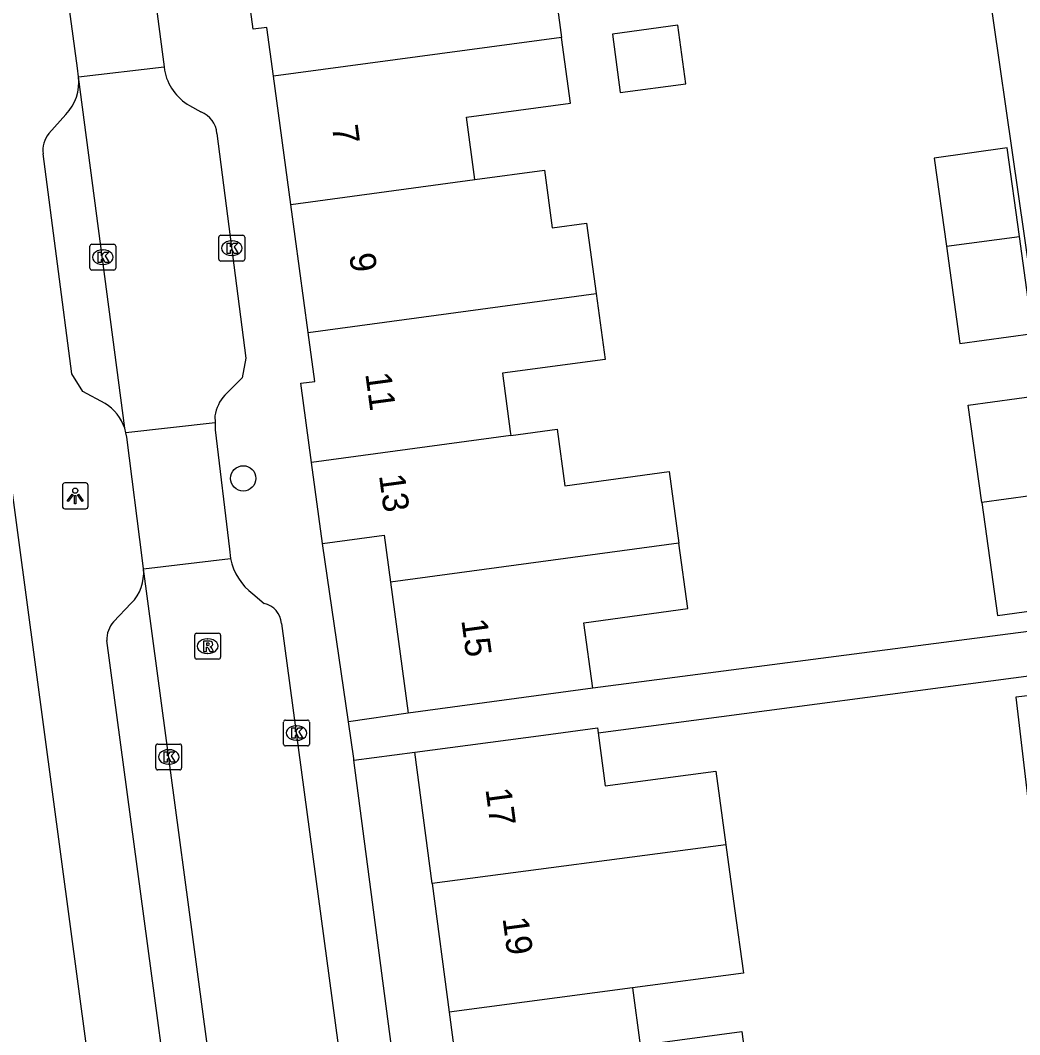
# Model space of a CAD drawing. Extents: x 163150 to 163546, y 380933 to 381635.
# Drawn here: x 163253.82 to 163292.49, y 381399.12 to 381438.36 of the extents above; entities that cross this region are included whole.
import ezdxf

# ---------------------------------------------------------------- set-up
doc = ezdxf.new("R2010")
doc.units = 0
for name, color, linetype in [('IMGEO_Boom', 7, 'Continuous'), ('IMGEO_Kolk', 7, 'Continuous'), ('IMGEO_Lichtpunt', 7, 'Continuous'), ('IMGEO_Pand', 7, 'Continuous'), ('IMGEO_Pand_nummerreeks', 7, 'Continuous'), ('IMGEO_Rijbaan_lokaal_open', 7, 'Continuous'), ('IMGEO_Rioolput', 7, 'Continuous'), ('IMGEO_Voetpad_open', 7, 'Continuous')]:
    doc.layers.add(name, color=color, linetype=linetype)

msp = doc.modelspace()

# ---------------------------------------------------------------- linework, layer by layer
at = {"layer": 'IMGEO_Boom'}
msp.add_circle((163262.448, 381420.643), 0.489, dxfattribs=at)
at = {"layer": 'IMGEO_Kolk'}
for p, q in [((163261.502, 381429.119), (163261.502, 381429.971)), ((163261.577, 381430.045), (163262.429, 381430.045)), ((163261.99, 381429.825), (163262.015, 381429.825)), ((163262.503, 381429.971), (163262.503, 381429.119)), ((163256.511, 381428.771), (163256.511, 381429.623)), ((163256.586, 381429.697), (163257.438, 381429.697)), ((163256.999, 381429.477), (163257.024, 381429.477)), ((163257.512, 381429.623), (163257.512, 381428.771)), ((163262.429, 381429.045), (163261.577, 381429.045)), ((163262.013, 381429.265), (163261.988, 381429.265)), ((163257.438, 381428.697), (163256.586, 381428.697)), ((163257.022, 381428.917), (163256.997, 381428.917)), ((163264.009, 381410.368), (163264.009, 381411.22)), ((163264.084, 381411.294), (163264.936, 381411.294)), ((163264.497, 381411.074), (163264.522, 381411.074)), ((163265.01, 381411.22), (163265.01, 381410.368)), ((163259.063, 381409.442), (163259.063, 381410.294)), ((163259.138, 381410.368), (163259.99, 381410.368)), ((163260.064, 381410.294), (163260.064, 381409.442)), ((163264.936, 381410.294), (163264.084, 381410.294)), ((163264.52, 381410.514), (163264.495, 381410.514)), ((163259.551, 381410.148), (163259.576, 381410.148)), ((163259.574, 381409.588), (163259.549, 381409.588)), ((163259.99, 381409.368), (163259.138, 381409.368))]:
    msp.add_line(p, q, dxfattribs=at)
for points in [[(163261.502, 381429.119), (163261.502, 381429.971)], [(163261.577, 381430.045), (163262.429, 381430.045)], [(163262.503, 381429.971), (163262.503, 381429.119)], [(163256.511, 381428.771), (163256.511, 381429.623)], [(163256.586, 381429.697), (163257.438, 381429.697)], [(163256.832, 381429.397), (163256.955, 381429.397), (163256.955, 381429.246), (163257.085, 381429.397), (163257.249, 381429.397), (163257.103, 381429.246), (163257.256, 381428.997), (163257.104, 381428.997), (163257.019, 381429.161), (163256.955, 381429.094), (163256.955, 381428.997), (163256.832, 381428.997), (163256.832, 381429.397)], [(163257.512, 381429.623), (163257.512, 381428.771)], [(163261.823, 381429.745), (163261.946, 381429.745), (163261.946, 381429.594), (163262.076, 381429.745), (163262.24, 381429.745), (163262.094, 381429.594), (163262.247, 381429.345), (163262.095, 381429.345), (163262.01, 381429.509), (163261.946, 381429.442), (163261.946, 381429.345), (163261.823, 381429.345), (163261.823, 381429.745)], [(163262.429, 381429.045), (163261.577, 381429.045)], [(163257.438, 381428.697), (163256.586, 381428.697)], [(163264.009, 381410.368), (163264.009, 381411.22)], [(163264.084, 381411.294), (163264.936, 381411.294)], [(163264.33, 381410.994), (163264.453, 381410.994), (163264.453, 381410.843), (163264.583, 381410.994), (163264.747, 381410.994), (163264.601, 381410.843), (163264.754, 381410.594), (163264.602, 381410.594), (163264.517, 381410.758), (163264.453, 381410.691), (163264.453, 381410.594), (163264.33, 381410.594), (163264.33, 381410.994)], [(163265.01, 381411.22), (163265.01, 381410.368)], [(163259.063, 381409.442), (163259.063, 381410.294)], [(163259.138, 381410.368), (163259.99, 381410.368)], [(163260.064, 381410.294), (163260.064, 381409.442)], [(163264.936, 381410.294), (163264.084, 381410.294)], [(163259.384, 381410.068), (163259.507, 381410.068), (163259.507, 381409.917), (163259.637, 381410.068), (163259.801, 381410.068), (163259.655, 381409.917), (163259.808, 381409.668), (163259.656, 381409.668), (163259.571, 381409.832), (163259.507, 381409.765), (163259.507, 381409.668), (163259.384, 381409.668), (163259.384, 381410.068)], [(163259.99, 381409.368), (163259.138, 381409.368)]]:
    msp.add_lwpolyline(points, dxfattribs=at)
for centre, start, end in [((163261.579, 381429.969), 91.552, 178.448), ((163261.579, 381429.969), 91.552, 178.448), ((163262.427, 381429.969), 1.552, 88.448), ((163262.427, 381429.969), 1.552, 88.448), ((163256.588, 381429.621), 91.552, 178.448), ((163256.588, 381429.621), 91.552, 178.448), ((163257.436, 381429.621), 1.552, 88.448), ((163257.436, 381429.621), 1.552, 88.448), ((163261.579, 381429.121), 181.552, 268.448), ((163261.579, 381429.121), 181.552, 268.448), ((163262.427, 381429.121), 271.552, 358.448), ((163262.427, 381429.121), 271.552, 358.448), ((163256.588, 381428.773), 181.552, 268.448), ((163256.588, 381428.773), 181.552, 268.448), ((163257.436, 381428.773), 271.552, 358.448), ((163257.436, 381428.773), 271.552, 358.448), ((163264.086, 381411.218), 91.552, 178.448), ((163264.086, 381411.218), 91.552, 178.448), ((163264.934, 381411.218), 1.552, 88.448), ((163264.934, 381411.218), 1.552, 88.448), ((163259.14, 381410.292), 91.552, 178.448), ((163259.14, 381410.292), 91.552, 178.448), ((163259.988, 381410.292), 1.552, 88.448), ((163259.988, 381410.292), 1.552, 88.448), ((163264.086, 381410.37), 181.552, 268.448), ((163264.086, 381410.37), 181.552, 268.448), ((163264.934, 381410.37), 271.552, 358.448), ((163264.934, 381410.37), 271.552, 358.448), ((163259.14, 381409.444), 181.552, 268.448), ((163259.14, 381409.444), 181.552, 268.448), ((163259.988, 381409.444), 271.552, 358.448), ((163259.988, 381409.444), 271.552, 358.448)]:
    msp.add_arc(centre, 0.0765, start, end, dxfattribs=at)
for centre, major_axis, ratio, start_param, end_param in [((163261.989, 381429.545), (-0.387, 0.002), 0.722429, 4.712389, 7.853982), ((163262.014, 381429.545), (-0.39, 0.002), 0.717154, 1.570796, 4.712389), ((163256.998, 381429.197), (-0.387, 0.002), 0.722429, 4.712389, 7.853982), ((163257.023, 381429.197), (-0.39, 0.002), 0.717154, 1.570796, 4.712389), ((163264.496, 381410.794), (-0.387, 0.002), 0.722429, 4.712389, 7.853982), ((163264.521, 381410.794), (-0.39, 0.002), 0.717154, 1.570796, 4.712389), ((163259.55, 381409.868), (-0.387, 0.002), 0.722429, 4.712389, 7.853982), ((163259.575, 381409.868), (-0.39, 0.002), 0.717154, 1.570796, 4.712389)]:
    msp.add_ellipse(centre, major_axis=major_axis, ratio=ratio, start_param=start_param, end_param=end_param, dxfattribs=at)
at = {"layer": 'IMGEO_Lichtpunt'}
for p, q in [((163256.35, 381420.465), (163255.542, 381420.465)), ((163256.35, 381420.465), (163255.542, 381420.465)), ((163255.448, 381420.37), (163255.448, 381419.563)), ((163255.448, 381420.37), (163255.448, 381419.563)), ((163256.444, 381419.563), (163256.444, 381420.37)), ((163256.444, 381419.563), (163256.444, 381420.37)), ((163255.542, 381419.469), (163256.35, 381419.469)), ((163255.542, 381419.469), (163256.35, 381419.469))]:
    msp.add_line(p, q, dxfattribs=at)
for points in [[(163255.822, 381420.034), (163255.861, 381420.006), (163255.673, 381419.744), (163255.635, 381419.771), (163255.822, 381420.034)], [(163255.924, 381419.986), (163255.971, 381419.986), (163255.971, 381419.664), (163255.924, 381419.664), (163255.924, 381419.986)], [(163256.034, 381420.006), (163256.072, 381420.033), (163256.259, 381419.771), (163256.22, 381419.743), (163256.034, 381420.006)]]:
    msp.add_lwpolyline(points, dxfattribs=at)
msp.add_circle((163255.947, 381420.168), 0.0994, dxfattribs=at)
for centre, start, end in [((163255.542, 381420.37), 90, 180), ((163255.542, 381420.37), 90, 180), ((163256.35, 381420.37), 0, 90), ((163256.35, 381420.37), 0, 90), ((163255.542, 381419.563), 180, 270), ((163255.542, 381419.563), 180, 270), ((163256.35, 381419.563), 270, 0), ((163256.35, 381419.563), 270, 360)]:
    msp.add_arc(centre, 0.0946, start, end, dxfattribs=at)
at = {"layer": 'IMGEO_Pand'}
for points in [[(163270.08, 381442.113), (163270.102, 381441.951), (163270.384, 381439.863), (163274.402, 381440.407), (163274.768, 381437.7)], [(163263.617, 381436.197), (163263.362, 381438.084), (163262.83, 381438.012), (163262.415, 381441.079)], [(163276.729, 381437.828), (163277.034, 381435.567), (163279.567, 381435.909), (163279.262, 381438.169), (163276.729, 381437.828)], [(163274.768, 381437.7), (163263.617, 381436.197)], [(163271.408, 381432.202), (163271.082, 381434.613), (163275.112, 381435.158), (163274.768, 381437.7)], [(163264.288, 381431.242), (163263.617, 381436.197)], [(163292.479, 381430), (163292.007, 381433.424), (163289.183, 381433.034), (163289.655, 381429.619)], [(163271.408, 381432.202), (163274.104, 381432.566), (163274.405, 381430.332), (163275.732, 381430.512), (163276.1, 381427.791)], [(163264.288, 381431.242), (163271.408, 381432.202)], [(163264.958, 381426.288), (163264.288, 381431.242)], [(163289.655, 381429.619), (163292.479, 381430)], [(163289.655, 381429.619), (163290.173, 381425.863), (163292.997, 381426.244), (163292.479, 381430)], [(163264.958, 381426.288), (163276.1, 381427.791)], [(163276.1, 381427.791), (163276.445, 381425.247), (163272.473, 381424.71), (163272.777, 381422.46), (163272.798, 381422.301)], [(163265.087, 381421.261), (163264.673, 381424.321), (163265.214, 381424.394), (163264.958, 381426.288)], [(163291.021, 381419.716), (163290.502, 381423.477), (163293.326, 381423.858), (163293.846, 381420.097)], [(163272.798, 381422.301), (163274.597, 381422.544), (163274.892, 381420.357), (163278.929, 381420.903), (163279.304, 381418.135)], [(163272.798, 381422.301), (163265.087, 381421.261)], [(163265.512, 381418.124), (163265.087, 381421.261)], [(163293.846, 381420.097), (163291.021, 381419.716)], [(163291.021, 381419.716), (163291.626, 381415.334), (163294.449, 381415.724), (163293.846, 381420.097)], [(163265.512, 381418.124), (163267.896, 381418.446), (163268.142, 381416.629)], [(163279.304, 381418.135), (163268.142, 381416.629)], [(163275.971, 381412.525), (163275.628, 381415.061), (163279.646, 381415.604), (163279.304, 381418.135)], [(163268.142, 381416.629), (163268.828, 381411.558)], [(163275.971, 381412.525), (163273.783, 381412.229), (163268.828, 381411.558)], [(163295.179, 381412.508), (163292.346, 381412.178), (163292.828, 381408.021)], [(163269.086, 381410.056), (163274.068, 381410.715), (163276.155, 381410.991), (163276.18, 381410.802)], [(163276.18, 381410.802), (163276.452, 381408.747), (163280.732, 381409.314), (163281.123, 381406.472)], [(163269.759, 381404.968), (163269.086, 381410.056)], [(163281.123, 381406.472), (163269.759, 381404.968)], [(163281.123, 381406.472), (163281.461, 381404.01), (163281.805, 381401.507), (163277.511, 381400.939)], [(163269.759, 381404.968), (163270.417, 381400)], [(163277.511, 381400.939), (163270.417, 381400)], [(163277.511, 381400.939), (163277.804, 381398.725), (163281.735, 381399.245), (163282.075, 381396.675), (163282.099, 381396.491)], [(163270.417, 381400), (163271.074, 381395.032)]]:
    msp.add_lwpolyline(points, dxfattribs=at)
at = {"layer": 'IMGEO_Rijbaan_lokaal_open'}
for points in [[(163258.739, 381441.673), (163258.724, 381441.564), (163259.331, 381436.948), (163259.382, 381436.565)], [(163256.078, 381436.175), (163256.033, 381436.508), (163255.386, 381441.283)], [(163256.078, 381436.175), (163259.382, 381436.565)], [(163259.382, 381436.565), (163259.399, 381436.434)], [(163257.862, 381422.583), (163256.078, 381436.175)], [(163260.37, 381435.065), (163260.81, 381434.815)], [(163261.43, 381433.986), (163262.549, 381425.297), (163262.409, 381424.527), (163261.73, 381423.866)], [(163261.358, 381422.791), (163257.903, 381422.409)], [(163261.354, 381423.056), (163261.358, 381422.791)], [(163261.358, 381422.791), (163261.362, 381422.526), (163261.911, 381417.91), (163261.955, 381417.539)], [(163257.903, 381422.409), (163257.862, 381422.583)], [(163258.589, 381417.14), (163258.546, 381417.461), (163257.945, 381422.234), (163257.903, 381422.409)], [(163258.589, 381417.14), (163261.955, 381417.539)], [(163267.521, 381350.462), (163258.589, 381417.14)], [(163262.818, 381416.177), (163263.258, 381415.807)], [(163263.928, 381415.028), (163272.206, 381353.444), (163271.867, 381352.413), (163271.298, 381351.803)]]:
    msp.add_lwpolyline(points, dxfattribs=at)
for centre, radius, start, end in [((163261.348, 381436.787), 1.981, 190.2776, 240.4168), ((163260.471, 381433.915), 0.962, 4.2448, 69.34), ((163262.926, 381422.818), 1.59, 138.7915, 171.4073), ((163264.18, 381417.994), 2.271, 191.567, 233.1519), ((163263.06, 381414.959), 0.871, 4.5445, 76.8516)]:
    msp.add_arc(centre, radius, start, end, dxfattribs=at)
at = {"layer": 'IMGEO_Rioolput'}
for p, q in [((163260.569, 381413.726), (163260.569, 381414.578)), ((163260.644, 381414.652), (163261.496, 381414.652)), ((163261.57, 381414.578), (163261.57, 381413.726)), ((163261.057, 381414.432), (163261.082, 381414.432)), ((163261.08, 381413.872), (163261.055, 381413.872)), ((163261.496, 381413.652), (163260.644, 381413.652))]:
    msp.add_line(p, q, dxfattribs=at)
for points in [[(163260.569, 381413.726), (163260.569, 381414.578)], [(163260.644, 381414.652), (163261.496, 381414.652)], [(163261.57, 381414.578), (163261.57, 381413.726)], [(163261.158, 381414.35), (163260.906, 381414.352), (163260.906, 381413.952)], [(163260.906, 381413.952), (163261.03, 381413.952), (163261.03, 381414.114), (163261.041, 381414.114)], [(163261.084, 381414.271), (163261.03, 381414.271), (163261.03, 381414.19)], [(163261.03, 381414.19), (163261.082, 381414.19)], [(163261.088, 381414.085), (163261.159, 381413.952), (163261.299, 381413.952), (163261.234, 381414.078)], [(163261.496, 381413.652), (163260.644, 381413.652)]]:
    msp.add_lwpolyline(points, dxfattribs=at)
for centre, radius, start, end in [((163260.646, 381414.576), 0.0765, 91.552, 178.448), ((163260.646, 381414.576), 0.0765, 91.552, 178.448), ((163261.494, 381414.576), 0.0765, 1.552, 88.448), ((163261.494, 381414.576), 0.0765, 1.552, 88.448), ((163261.04, 381414.061), 0.0533, 26.0293, 88.6989), ((163261.066, 381414.379), 0.19, 274.7715, 282.9687), ((163261.09, 381414.175), 0.0964, 77.0061, 93.1865), ((163261.104, 381414.232), 0.0378, 276.6634, 79.6772), ((163261.157, 381414.24), 0.109, 350.3612, 89.416), ((163261.155, 381414.24), 0.112, 277.5842, 350.9817), ((163261.139, 381414.025), 0.108, 29.5134, 73.7905), ((163260.646, 381413.728), 0.0765, 181.552, 268.448), ((163260.646, 381413.728), 0.0765, 181.552, 268.448), ((163261.494, 381413.728), 0.0765, 271.552, 358.448), ((163261.494, 381413.728), 0.0765, 271.552, 358.448)]:
    msp.add_arc(centre, radius, start, end, dxfattribs=at)
for centre, major_axis, ratio, start_param, end_param in [((163261.056, 381414.152), (-0.387, 0.002), 0.722429, 4.712389, 7.853982), ((163261.081, 381414.152), (-0.39, 0.002), 0.717154, 1.570796, 4.712389)]:
    msp.add_ellipse(centre, major_axis=major_axis, ratio=ratio, start_param=start_param, end_param=end_param, dxfattribs=at)
at = {"layer": 'IMGEO_Voetpad_open'}
for points in [[(163291.235, 381439.976), (163294.836, 381414.98), (163291.731, 381414.576), (163275.971, 381412.525)], [(163254.931, 381433.977), (163255.582, 381434.718)], [(163257.106, 381423.541), (163256.245, 381424.004), (163255.813, 381424.692), (163254.701, 381433.192)], [(163270.661, 381292.68), (163258.396, 381383.641), (163252.391, 381428.393)], [(163266.516, 381411.222), (163265.512, 381418.124)], [(163257.429, 381415.1), (163258.116, 381415.812)], [(163265.506, 381352.152), (163261.263, 381383.916), (163257.164, 381414.367)], [(163276.18, 381410.802), (163295.073, 381413.303), (163295.179, 381412.508)], [(163268.828, 381411.558), (163266.516, 381411.222)], [(163266.729, 381409.746), (163266.721, 381409.809), (163266.516, 381411.222)], [(163266.729, 381409.746), (163269.086, 381410.056)], [(163273.289, 381359.821), (163266.729, 381409.746)]]:
    msp.add_lwpolyline(points, dxfattribs=at)
for centre, radius, start, end in [((163254.261, 381435.981), 1.827, 316.2899, 6.1103), ((163255.681, 381433.331), 0.99, 139.2615, 188.078), ((163256.109, 381421.977), 1.855, 19.0735, 57.4836), ((163256.888, 381416.998), 1.707, 316.0114, 4.7794), ((163258.244, 381414.391), 1.08, 138.976, 181.2713)]:
    msp.add_arc(centre, radius, start, end, dxfattribs=at)

# ---------------------------------------------------------------- texts
at = {"layer": 'IMGEO_Pand_nummerreeks'}
for s, rotation, p in [('7', 277.6791, (163265.878, 381434.257)), ('9', 277.6791, (163266.546, 381429.302)), ('11', 277.6774, (163267.167, 381424.691)), ('13', 277.7118, (163267.698, 381420.76)), ('15', 277.7058, (163270.884, 381415.16)), ('17', 277.5399, (163271.818, 381408.62)), ('19', 277.5399, (163272.479, 381403.629))]:
    msp.add_text(s, height=1, rotation=rotation, dxfattribs=at).set_placement(p)

doc.saveas('drawing.dxf')
